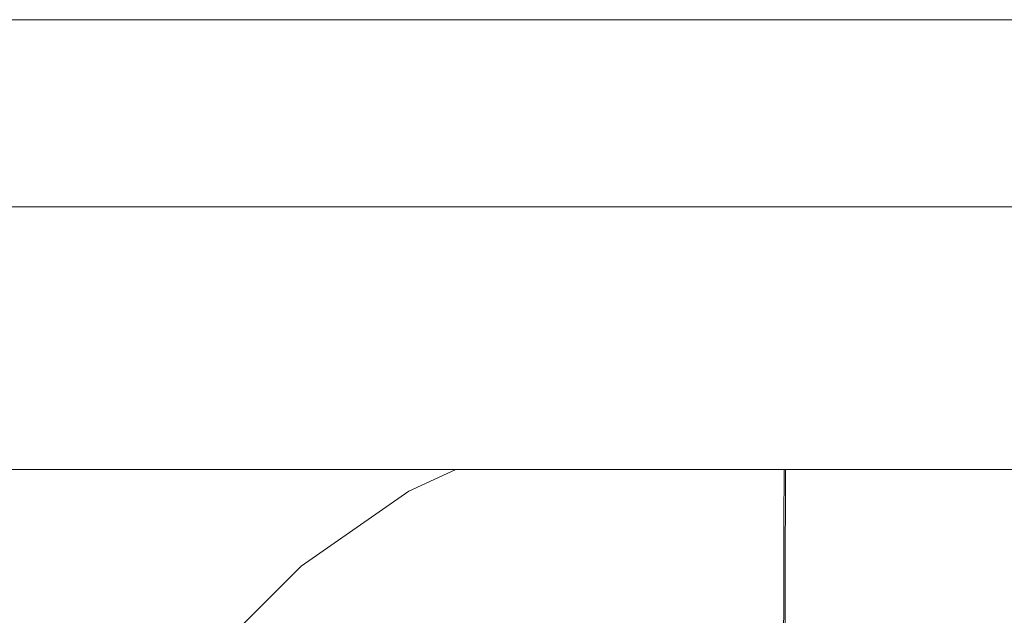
# Model space of a CAD drawing. Header units: millimetres. Extents: x -30280 to 309309, y -17460 to 4378.
# Tile 308 of 656: x 121976 to 122019, y -10990 to -10964. Entities that reach past the tile are written whole.
import ezdxf

# ---------------------------------------------------------------- set-up
doc = ezdxf.new("R2010")
doc.units = ezdxf.units.MM
doc.header["$MEASUREMENT"] = 0
doc.linetypes.add('Wipeout_Contour', pattern=[1000, 0, -1000])
doc.layers.add('P1_PLANTA PRIMERA_3_Nuevo_08_E_Envans secs', color=7, linetype='Continuous')
doc.layers.add('P1_PLANTA PRIMERA_3_Nuevo_09_EI_Mobiliari general', color=7, linetype='Continuous')
doc.layers.add('P1_PLANTA PRIMERA_3_Nuevo_09_EI_Mobiliari general_Pluma_Nº__1', color=7, linetype='Continuous', lineweight=5)

msp = doc.modelspace()

# ---------------------------------------------------------------- wipeouts: each hides what was drawn before it
at = {"color": 254, "linetype": 'Wipeout_Contour', "lineweight": 0, "ltscale": 744380.35708}
msp.add_wipeout([(125602.392, -8989.05), (119928.08, -8989.05), (119928.08, -9336.05), (125456.836, -9336.05), (125456.836, -11434.05), (125602.392, -11434.05)], dxfattribs=at).dxf.layer = 'P1_PLANTA PRIMERA_3_Nuevo_08_E_Envans secs'

# ---------------------------------------------------------------- next in the draw order: wipeouts: each hides what was drawn before it
at = {"color": 254, "linetype": 'Wipeout_Contour', "lineweight": 0, "ltscale": 13224043.01546531}
msp.add_wipeout([(124316.836, -9376.05), (119928.079, -9376.05), (119928.079, -11281.741), (119970.612, -11044.193), (119971.249, -11041.854), (119975.179, -11019.562), (119953.583, -11019.562), (119953.583, -10963.994), (119967.219, -10537.884), (120389.947, -10537.884), (120403.511, -10963.994), (120403.583, -11019.562), (120381.987, -11019.562), (120385.917, -11041.854), (120386.554, -11044.193), (120428.583, -11278.93), (120470.612, -11044.193), (120471.249, -11041.854), (120475.179, -11019.562), (120453.583, -11019.562), (120453.583, -10963.994), (120467.219, -10537.884), (120889.947, -10537.884), (120903.511, -10963.994), (120903.583, -11019.562), (120881.987, -11019.562), (120885.917, -11041.854), (120886.554, -11044.193), (120928.583, -11278.93), (120970.612, -11044.193), (120971.249, -11041.854), (120975.179, -11019.562), (120953.583, -11019.562), (120953.583, -10963.994), (120967.219, -10537.884), (121389.947, -10537.884), (121403.511, -10963.994), (121403.583, -11019.562), (121381.987, -11019.562), (121385.917, -11041.854), (121386.554, -11044.193), (121428.583, -11278.93), (121470.612, -11044.193), (121471.249, -11041.854), (121475.179, -11019.562), (121453.583, -11019.562), (121453.583, -10963.994), (121467.219, -10537.884), (121889.947, -10537.884), (121903.511, -10963.994), (121903.583, -11019.562), (121881.987, -11019.562), (121885.917, -11041.854), (121886.554, -11044.193), (121928.583, -11278.93), (121970.612, -11044.193), (121971.249, -11041.854), (121975.179, -11019.562), (121953.583, -11019.562), (121953.583, -10963.994), (121967.219, -10537.884), (122389.947, -10537.884), (122403.511, -10963.994), (122403.583, -11019.562), (122381.987, -11019.563), (122385.917, -11041.854), (122386.554, -11044.193), (122428.583, -11278.93), (122470.612, -11044.193), (122471.249, -11041.854), (122475.179, -11019.562), (122453.583, -11019.562), (122453.583, -10963.994), (122467.219, -10537.884), (122889.947, -10537.884), (122903.511, -10963.994), (122903.583, -11019.562), (122881.987, -11019.563), (122885.917, -11041.854), (122886.554, -11044.193), (122928.583, -11278.93), (122970.612, -11044.193), (122971.249, -11041.854), (122975.179, -11019.562), (122953.583, -11019.562), (122953.583, -10963.994), (122967.219, -10537.884), (123389.947, -10537.884), (123403.511, -10963.994), (123403.583, -11019.562), (123381.987, -11019.563), (123385.917, -11041.854), (123386.554, -11044.193), (123428.583, -11278.93), (123470.612, -11044.193), (123471.249, -11041.854), (123475.179, -11019.562), (123453.583, -11019.562), (123453.583, -10963.994), (123467.219, -10537.884), (123889.947, -10537.884), (123903.511, -10963.994), (123903.583, -11019.562), (123881.987, -11019.563), (123885.917, -11041.854), (123886.554, -11044.193), (123947.763, -11386.05), (124316.836, -11386.05)], dxfattribs=at).dxf.layer = 'P1_PLANTA PRIMERA_3_Nuevo_08_E_Envans secs'

# ---------------------------------------------------------------- next in the draw order: wipeouts: each hides what was drawn before it
at = {"color": 254, "linetype": 'Wipeout_Contour', "lineweight": 0, "ltscale": 367785.154932}
msp.add_wipeout([(121953.583, -10964.528), (122403.583, -10964.528), (121953.583, -10963.994)], dxfattribs=at).dxf.layer = 'P1_PLANTA PRIMERA_3_Nuevo_09_EI_Mobiliari general'
at = {"color": 254, "linetype": 'Wipeout_Contour', "lineweight": 0, "ltscale": 1224728.442169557}
msp.add_wipeout([(121953.583, -10983.748), (121953.583, -11019.295), (121975.227, -11019.295), (121977.292, -11007.583), (121978.784, -11002.016), (121981.223, -10996.794), (121984.533, -10992.075), (121988.614, -10988.004), (121993.34, -10984.706), (121995.405, -10983.748)], dxfattribs=at).dxf.layer = 'P1_PLANTA PRIMERA_3_Nuevo_09_EI_Mobiliari general'

# ---------------------------------------------------------------- next in the draw order: linework, layer by layer
at = {"layer": 'P1_PLANTA PRIMERA_3_Nuevo_09_EI_Mobiliari general_Pluma_Nº__1', "color": 7, "linetype": 'Continuous', "lineweight": 5}
msp.add_line((121953.583, -10963.994), (122403.583, -10963.994), dxfattribs=at)

# ---------------------------------------------------------------- next in the draw order: wipeouts: each hides what was drawn before it
at = {"color": 254, "linetype": 'Wipeout_Contour', "lineweight": 0, "ltscale": 490678.629286}
msp.add_wipeout([(121953.583, -10964.528), (121953.583, -10966.113), (122403.583, -10966.113), (122403.583, -10964.528)], dxfattribs=at).dxf.layer = 'P1_PLANTA PRIMERA_3_Nuevo_09_EI_Mobiliari general'
at = {"color": 254, "linetype": 'Wipeout_Contour', "lineweight": 0, "ltscale": 490683.159305}
msp.add_wipeout([(121953.583, -10972.213), (121953.583, -10983.748), (122403.583, -10983.748), (122403.583, -10972.213)], dxfattribs=at).dxf.layer = 'P1_PLANTA PRIMERA_3_Nuevo_09_EI_Mobiliari general'
at = {"color": 254, "linetype": 'Wipeout_Contour', "lineweight": 0, "ltscale": 367443.787734}
msp.add_wipeout([(121988.692, -10988.098), (121984.626, -10992.153), (121988.923, -10988.374)], dxfattribs=at).dxf.layer = 'P1_PLANTA PRIMERA_3_Nuevo_09_EI_Mobiliari general'

# ---------------------------------------------------------------- next in the draw order: wipeouts: each hides what was drawn before it
at = {"color": 254, "linetype": 'Wipeout_Contour', "lineweight": 0, "ltscale": 490679.375434}
msp.add_wipeout([(121953.583, -10966.113), (121953.583, -10968.701), (122403.583, -10968.701), (122403.583, -10966.113)], dxfattribs=at).dxf.layer = 'P1_PLANTA PRIMERA_3_Nuevo_09_EI_Mobiliari general'
at = {"color": 254, "linetype": 'Wipeout_Contour', "lineweight": 0, "ltscale": 367456.200929}
msp.add_wipeout([(121993.401, -10984.811), (121988.692, -10988.098), (121993.581, -10985.124)], dxfattribs=at).dxf.layer = 'P1_PLANTA PRIMERA_3_Nuevo_09_EI_Mobiliari general'
at = {"color": 254, "linetype": 'Wipeout_Contour', "lineweight": 0, "ltscale": 367446.291922}
msp.add_wipeout([(121989.301, -10988.826), (121985.353, -10992.765), (121989.815, -10989.44)], dxfattribs=at).dxf.layer = 'P1_PLANTA PRIMERA_3_Nuevo_09_EI_Mobiliari general'

# ---------------------------------------------------------------- next in the draw order: wipeouts: each hides what was drawn before it
at = {"color": 254, "linetype": 'Wipeout_Contour', "lineweight": 0, "ltscale": 490680.466571}
msp.add_wipeout([(121953.583, -10972.213), (122403.583, -10972.213), (122403.583, -10968.701), (121953.583, -10968.701)], dxfattribs=at).dxf.layer = 'P1_PLANTA PRIMERA_3_Nuevo_09_EI_Mobiliari general'
at = {"color": 254, "linetype": 'Wipeout_Contour', "lineweight": 0, "ltscale": 367465.839264}
msp.add_wipeout([(121995.692, -10983.748), (121993.401, -10984.811), (121996.547, -10983.748)], dxfattribs=at).dxf.layer = 'P1_PLANTA PRIMERA_3_Nuevo_09_EI_Mobiliari general'
at = {"color": 254, "linetype": 'Wipeout_Contour', "lineweight": 0, "ltscale": 367458.271194}
msp.add_wipeout([(121993.875, -10985.635), (121989.301, -10988.826), (121994.273, -10986.328)], dxfattribs=at).dxf.layer = 'P1_PLANTA PRIMERA_3_Nuevo_09_EI_Mobiliari general'
at = {"color": 254, "linetype": 'Wipeout_Contour', "lineweight": 0, "ltscale": 367448.24187}
msp.add_wipeout([(121989.815, -10989.44), (121985.966, -10993.28), (121990.447, -10990.196)], dxfattribs=at).dxf.layer = 'P1_PLANTA PRIMERA_3_Nuevo_09_EI_Mobiliari general'

# ---------------------------------------------------------------- next in the draw order: linework, layer by layer
at = {"layer": 'P1_PLANTA PRIMERA_3_Nuevo_09_EI_Mobiliari general_Pluma_Nº__1', "color": 7, "linetype": 'Continuous', "lineweight": 5}
for p, q in [((121953.583, -10972.213), (122403.583, -10972.213)), ((121984.533, -10992.075), (121988.613, -10988.004))]:
    msp.add_line(p, q, dxfattribs=at)

# ---------------------------------------------------------------- next in the draw order: wipeouts: each hides what was drawn before it
at = {"color": 254, "linetype": 'Wipeout_Contour', "lineweight": 0, "ltscale": 367468.334763}
msp.add_wipeout([(121993.581, -10985.124), (121997.942, -10983.748), (121996.547, -10983.748)], dxfattribs=at).dxf.layer = 'P1_PLANTA PRIMERA_3_Nuevo_09_EI_Mobiliari general'
at = {"color": 254, "linetype": 'Wipeout_Contour', "lineweight": 0, "ltscale": 367459.887143}
msp.add_wipeout([(121994.273, -10986.328), (121989.815, -10989.44), (121994.765, -10987.183)], dxfattribs=at).dxf.layer = 'P1_PLANTA PRIMERA_3_Nuevo_09_EI_Mobiliari general'

# ---------------------------------------------------------------- next in the draw order: wipeouts: each hides what was drawn before it
at = {"color": 254, "linetype": 'Wipeout_Contour', "lineweight": 0, "ltscale": 367471.278416}
msp.add_wipeout([(121997.942, -10983.748), (121993.875, -10985.635), (121999.205, -10984.04)], dxfattribs=at).dxf.layer = 'P1_PLANTA PRIMERA_3_Nuevo_09_EI_Mobiliari general'
at = {"color": 254, "linetype": 'Wipeout_Contour', "lineweight": 0, "ltscale": 489947.508545}
msp.add_wipeout([(121994.765, -10987.183), (121990.447, -10990.196), (121991.181, -10991.072), (121995.334, -10988.174)], dxfattribs=at).dxf.layer = 'P1_PLANTA PRIMERA_3_Nuevo_09_EI_Mobiliari general'

# ---------------------------------------------------------------- next in the draw order: wipeouts: each hides what was drawn before it
at = {"color": 254, "linetype": 'Wipeout_Contour', "lineweight": 0, "ltscale": 367473.289205}
msp.add_wipeout([(121999.205, -10984.04), (121994.273, -10986.328), (121999.54, -10984.967)], dxfattribs=at).dxf.layer = 'P1_PLANTA PRIMERA_3_Nuevo_09_EI_Mobiliari general'

# ---------------------------------------------------------------- next in the draw order: linework, layer by layer
at = {"layer": 'P1_PLANTA PRIMERA_3_Nuevo_09_EI_Mobiliari general_Pluma_Nº__1', "color": 7, "linetype": 'Continuous', "lineweight": 5}
msp.add_line((121993.34, -10984.706), (121995.405, -10983.748), dxfattribs=at)

# ---------------------------------------------------------------- next in the draw order: wipeouts: each hides what was drawn before it
at = {"color": 254, "linetype": 'Wipeout_Contour', "lineweight": 0, "ltscale": 367484.204404}
msp.add_wipeout([(122000.305, -10983.748), (121999.205, -10984.04), (122004.133, -10983.748)], dxfattribs=at).dxf.layer = 'P1_PLANTA PRIMERA_3_Nuevo_09_EI_Mobiliari general'
at = {"color": 254, "linetype": 'Wipeout_Contour', "lineweight": 0, "ltscale": 489964.355683}
msp.add_wipeout([(121999.54, -10984.967), (121994.765, -10987.183), (121995.334, -10988.174), (121999.929, -10986.042)], dxfattribs=at).dxf.layer = 'P1_PLANTA PRIMERA_3_Nuevo_09_EI_Mobiliari general'

# ---------------------------------------------------------------- next in the draw order: wipeouts: each hides what was drawn before it
at = {"color": 254, "linetype": 'Wipeout_Contour', "lineweight": 0, "ltscale": 612480.170892}
msp.add_wipeout([(122004.133, -10983.748), (121999.54, -10984.967), (121999.929, -10986.042), (122004.824, -10984.742), (122004.652, -10983.748)], dxfattribs=at).dxf.layer = 'P1_PLANTA PRIMERA_3_Nuevo_09_EI_Mobiliari general'
at = {"color": 254, "linetype": 'Wipeout_Contour', "lineweight": 0, "ltscale": 489950.589638}
msp.add_wipeout([(121991.181, -10991.072), (121991.992, -10992.042), (121995.964, -10989.269), (121995.334, -10988.174)], dxfattribs=at).dxf.layer = 'P1_PLANTA PRIMERA_3_Nuevo_09_EI_Mobiliari general'

# ---------------------------------------------------------------- next in the draw order: linework, layer by layer
at = {"layer": 'P1_PLANTA PRIMERA_3_Nuevo_09_EI_Mobiliari general_Pluma_Nº__1', "color": 7, "linetype": 'Continuous', "lineweight": 5}
msp.add_line((121988.613, -10988.004), (121993.34, -10984.706), dxfattribs=at)

# ---------------------------------------------------------------- next in the draw order: wipeouts: each hides what was drawn before it
at = {"color": 254, "linetype": 'Wipeout_Contour', "lineweight": 0, "ltscale": 490002.804483}
msp.add_wipeout([(122009.81, -10983.748), (122004.652, -10983.748), (122004.824, -10984.742), (122009.809, -10984.319)], dxfattribs=at).dxf.layer = 'P1_PLANTA PRIMERA_3_Nuevo_09_EI_Mobiliari general'
at = {"color": 254, "linetype": 'Wipeout_Contour', "lineweight": 0, "ltscale": 489966.750696}
msp.add_wipeout([(121995.334, -10988.174), (121995.964, -10989.269), (122000.359, -10987.23), (121999.929, -10986.042)], dxfattribs=at).dxf.layer = 'P1_PLANTA PRIMERA_3_Nuevo_09_EI_Mobiliari general'

# ---------------------------------------------------------------- next in the draw order: wipeouts: each hides what was drawn before it
at = {"color": 254, "linetype": 'Wipeout_Contour', "lineweight": 0, "ltscale": 489984.637966}
msp.add_wipeout([(121999.929, -10986.042), (122000.359, -10987.23), (122005.041, -10985.987), (122004.824, -10984.742)], dxfattribs=at).dxf.layer = 'P1_PLANTA PRIMERA_3_Nuevo_09_EI_Mobiliari general'
at = {"color": 254, "linetype": 'Wipeout_Contour', "lineweight": 0, "ltscale": 489953.933799}
msp.add_wipeout([(121995.964, -10989.269), (121991.992, -10992.042), (121992.856, -10993.075), (121996.636, -10990.437)], dxfattribs=at).dxf.layer = 'P1_PLANTA PRIMERA_3_Nuevo_09_EI_Mobiliari general'

# ---------------------------------------------------------------- next in the draw order: wipeouts: each hides what was drawn before it
at = {"color": 254, "linetype": 'Wipeout_Contour', "lineweight": 0, "ltscale": 490003.581935}
msp.add_wipeout([(122004.824, -10984.742), (122005.041, -10985.987), (122009.805, -10985.583), (122009.809, -10984.319)], dxfattribs=at).dxf.layer = 'P1_PLANTA PRIMERA_3_Nuevo_09_EI_Mobiliari general'
at = {"color": 254, "linetype": 'Wipeout_Contour', "lineweight": 0, "ltscale": 489969.350497}
msp.add_wipeout([(122000.359, -10987.23), (121995.964, -10989.269), (121996.636, -10990.437), (122000.817, -10988.497)], dxfattribs=at).dxf.layer = 'P1_PLANTA PRIMERA_3_Nuevo_09_EI_Mobiliari general'

# ---------------------------------------------------------------- next in the draw order: wipeouts: each hides what was drawn before it
at = {"color": 254, "linetype": 'Wipeout_Contour', "lineweight": 0, "ltscale": 367845.366737}
msp.add_wipeout([(122009.81, -10983.748), (122178.583, -10984.763), (122178.583, -10983.748)], dxfattribs=at).dxf.layer = 'P1_PLANTA PRIMERA_3_Nuevo_09_EI_Mobiliari general'
at = {"color": 254, "linetype": 'Wipeout_Contour', "lineweight": 0, "ltscale": 489986.413974}
msp.add_wipeout([(122005.041, -10985.987), (122000.359, -10987.23), (122000.817, -10988.497), (122005.271, -10987.314)], dxfattribs=at).dxf.layer = 'P1_PLANTA PRIMERA_3_Nuevo_09_EI_Mobiliari general'

# ---------------------------------------------------------------- next in the draw order: linework, layer by layer
at = {"layer": 'P1_PLANTA PRIMERA_3_Nuevo_09_EI_Mobiliari general_Pluma_Nº__1', "color": 7, "linetype": 'Continuous', "lineweight": 5}
msp.add_line((121953.583, -10983.748), (122403.583, -10983.748), dxfattribs=at)

# ---------------------------------------------------------------- next in the draw order: wipeouts: each hides what was drawn before it
at = {"color": 254, "linetype": 'Wipeout_Contour', "lineweight": 0, "ltscale": 490004.555786}
msp.add_wipeout([(122009.868, -10985.577), (122005.041, -10985.987), (122005.271, -10987.314), (122009.801, -10986.93)], dxfattribs=at).dxf.layer = 'P1_PLANTA PRIMERA_3_Nuevo_09_EI_Mobiliari general'
at = {"color": 254, "linetype": 'Wipeout_Contour', "lineweight": 0, "ltscale": 489972.076108}
msp.add_wipeout([(122000.817, -10988.497), (121996.636, -10990.437), (121997.328, -10991.641), (122001.289, -10989.803)], dxfattribs=at).dxf.layer = 'P1_PLANTA PRIMERA_3_Nuevo_09_EI_Mobiliari general'

# ---------------------------------------------------------------- next in the draw order: wipeouts: each hides what was drawn before it
at = {"color": 254, "linetype": 'Wipeout_Contour', "lineweight": 0, "ltscale": 490349.527934}
msp.add_wipeout([(122009.805, -10985.555), (122178.583, -10986.027), (122178.583, -10984.763), (122009.809, -10984.292)], dxfattribs=at).dxf.layer = 'P1_PLANTA PRIMERA_3_Nuevo_09_EI_Mobiliari general'
at = {"color": 254, "linetype": 'Wipeout_Contour', "lineweight": 0, "ltscale": 489988.276338}
msp.add_wipeout([(122005.271, -10987.314), (122000.817, -10988.497), (122001.289, -10989.803), (122005.509, -10988.683)], dxfattribs=at).dxf.layer = 'P1_PLANTA PRIMERA_3_Nuevo_09_EI_Mobiliari general'

# ---------------------------------------------------------------- next in the draw order: linework, layer by layer
at = {"layer": 'P1_PLANTA PRIMERA_3_Nuevo_09_EI_Mobiliari general_Pluma_Nº__1', "color": 7, "linetype": 'Continuous', "lineweight": 5}
for p, q in [((122009.81, -10983.748), (122009.809, -10984.292)), ((122009.873, -10983.748), (122009.871, -10984.292))]:
    msp.add_line(p, q, dxfattribs=at)

# ---------------------------------------------------------------- next in the draw order: wipeouts: each hides what was drawn before it
at = {"color": 254, "linetype": 'Wipeout_Contour', "lineweight": 0, "ltscale": 490005.546919}
msp.add_wipeout([(122009.864, -10986.924), (122005.271, -10987.314), (122005.509, -10988.683), (122009.86, -10988.314)], dxfattribs=at).dxf.layer = 'P1_PLANTA PRIMERA_3_Nuevo_09_EI_Mobiliari general'
at = {"color": 254, "linetype": 'Wipeout_Contour', "lineweight": 0, "ltscale": 489974.844783}
msp.add_wipeout([(122001.289, -10989.803), (121997.328, -10991.641), (121998.021, -10992.845), (122001.761, -10991.11)], dxfattribs=at).dxf.layer = 'P1_PLANTA PRIMERA_3_Nuevo_09_EI_Mobiliari general'

# ---------------------------------------------------------------- next in the draw order: wipeouts: each hides what was drawn before it
at = {"color": 254, "linetype": 'Wipeout_Contour', "lineweight": 0, "ltscale": 612853.874845}
msp.add_wipeout([(122009.805, -10985.583), (122009.864, -10986.903), (122178.583, -10987.374), (122178.583, -10986.027), (122009.805, -10985.555)], dxfattribs=at).dxf.layer = 'P1_PLANTA PRIMERA_3_Nuevo_09_EI_Mobiliari general'
at = {"color": 254, "linetype": 'Wipeout_Contour', "lineweight": 0, "ltscale": 489990.16857}
msp.add_wipeout([(122005.509, -10988.683), (122001.289, -10989.803), (122001.761, -10991.11), (122005.747, -10990.051)], dxfattribs=at).dxf.layer = 'P1_PLANTA PRIMERA_3_Nuevo_09_EI_Mobiliari general'

# ---------------------------------------------------------------- next in the draw order: linework, layer by layer
at = {"layer": 'P1_PLANTA PRIMERA_3_Nuevo_09_EI_Mobiliari general_Pluma_Nº__1', "color": 7, "linetype": 'Continuous', "lineweight": 5}
for p, q in [((122009.809, -10984.292), (122009.805, -10985.555)), ((122009.871, -10984.292), (122009.868, -10985.556))]:
    msp.add_line(p, q, dxfattribs=at)

# ---------------------------------------------------------------- next in the draw order: wipeouts: each hides what was drawn before it
at = {"color": 254, "linetype": 'Wipeout_Contour', "lineweight": 0, "ltscale": 490006.505001}
msp.add_wipeout([(122009.86, -10988.314), (122005.509, -10988.683), (122005.747, -10990.051), (122009.856, -10989.703)], dxfattribs=at).dxf.layer = 'P1_PLANTA PRIMERA_3_Nuevo_09_EI_Mobiliari general'

# ---------------------------------------------------------------- next in the draw order: wipeouts: each hides what was drawn before it
at = {"color": 254, "linetype": 'Wipeout_Contour', "lineweight": 0, "ltscale": 613048.231384}
msp.add_wipeout([(122009.801, -10986.902), (122009.86, -10988.292), (122178.583, -10988.763), (122191.797, -10988.726), (122191.801, -10987.411)], dxfattribs=at).dxf.layer = 'P1_PLANTA PRIMERA_3_Nuevo_09_EI_Mobiliari general'
at = {"color": 254, "linetype": 'Wipeout_Contour', "lineweight": 0, "ltscale": 489992.033338}
msp.add_wipeout([(122005.747, -10990.051), (122001.761, -10991.11), (122002.219, -10992.376), (122005.978, -10991.379)], dxfattribs=at).dxf.layer = 'P1_PLANTA PRIMERA_3_Nuevo_09_EI_Mobiliari general'

# ---------------------------------------------------------------- next in the draw order: linework, layer by layer
at = {"layer": 'P1_PLANTA PRIMERA_3_Nuevo_09_EI_Mobiliari general_Pluma_Nº__1', "color": 7, "linetype": 'Continuous', "lineweight": 5}
for p, q in [((122009.805, -10985.555), (122009.801, -10986.902)), ((122009.868, -10985.556), (122009.864, -10986.902))]:
    msp.add_line(p, q, dxfattribs=at)

# ---------------------------------------------------------------- next in the draw order: wipeouts: each hides what was drawn before it
at = {"color": 254, "linetype": 'Wipeout_Contour', "lineweight": 0, "ltscale": 490007.449928}
msp.add_wipeout([(122009.856, -10989.703), (122005.747, -10990.051), (122005.978, -10991.379), (122009.852, -10991.05)], dxfattribs=at).dxf.layer = 'P1_PLANTA PRIMERA_3_Nuevo_09_EI_Mobiliari general'

# ---------------------------------------------------------------- next in the draw order: wipeouts: each hides what was drawn before it
at = {"color": 254, "linetype": 'Wipeout_Contour', "lineweight": 0, "ltscale": 612996.163678}
msp.add_wipeout([(122009.86, -10988.292), (122009.856, -10989.681), (122165.373, -10990.115), (122165.369, -10988.8), (122178.584, -10988.763)], dxfattribs=at).dxf.layer = 'P1_PLANTA PRIMERA_3_Nuevo_09_EI_Mobiliari general'

# ---------------------------------------------------------------- next in the draw order: linework, layer by layer
at = {"layer": 'P1_PLANTA PRIMERA_3_Nuevo_09_EI_Mobiliari general_Pluma_Nº__1', "color": 7, "linetype": 'Continuous', "lineweight": 5}
for p, q in [((122009.801, -10986.902), (122009.797, -10988.291)), ((122009.864, -10986.902), (122009.86, -10988.292))]:
    msp.add_line(p, q, dxfattribs=at)

# ---------------------------------------------------------------- next in the draw order: wipeouts: each hides what was drawn before it
at = {"color": 254, "linetype": 'Wipeout_Contour', "lineweight": 0, "ltscale": 490325.263812}
msp.add_wipeout([(122009.853, -10991.028), (122165.377, -10991.462), (122165.373, -10990.189), (122009.856, -10989.681)], dxfattribs=at).dxf.layer = 'P1_PLANTA PRIMERA_3_Nuevo_09_EI_Mobiliari general'

# ---------------------------------------------------------------- next in the draw order: linework, layer by layer
at = {"layer": 'P1_PLANTA PRIMERA_3_Nuevo_09_EI_Mobiliari general_Pluma_Nº__1', "color": 7, "linetype": 'Continuous', "lineweight": 5}
for p, q in [((122009.797, -10988.291), (122009.794, -10989.681)), ((122009.86, -10988.292), (122009.856, -10989.681)), ((122009.794, -10989.681), (122009.79, -10991.028)), ((122009.856, -10989.681), (122009.853, -10991.028))]:
    msp.add_line(p, q, dxfattribs=at)

doc.saveas('drawing.dxf')
